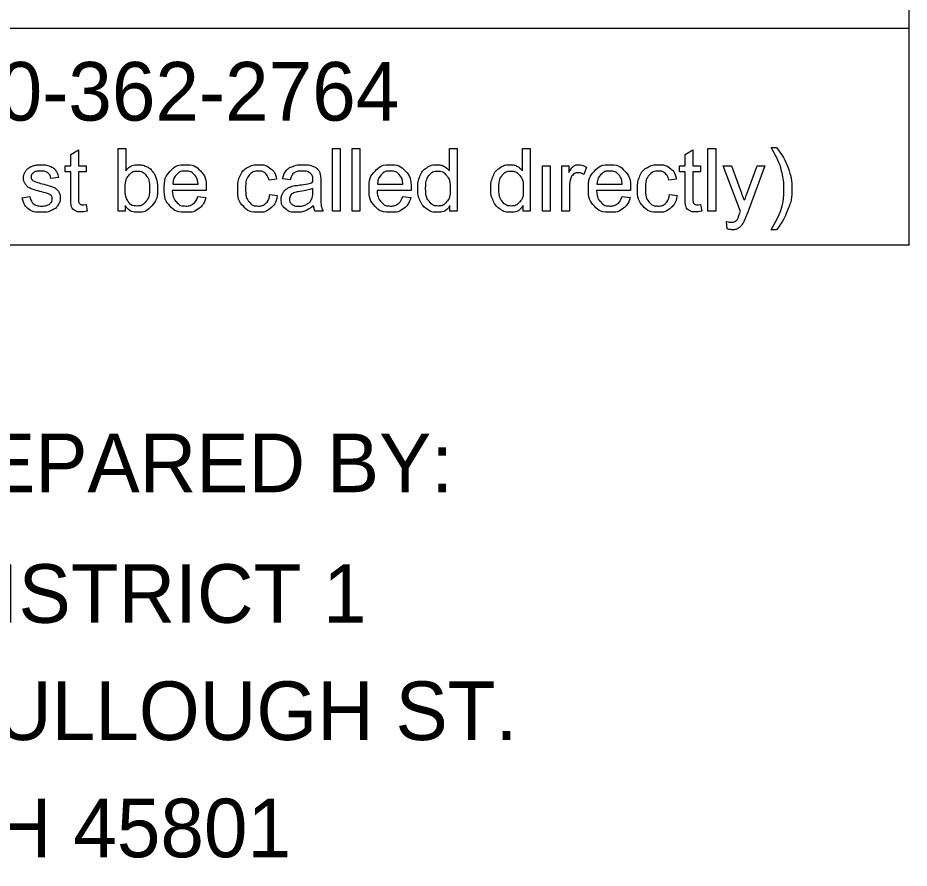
# Model space of a CAD drawing. Extents: x 2.4 to 73.1, y 4.5 to 25.6.
# Drawn here: x 44.355 to 46.486, y 4.66 to 6.691 of the extents above; entities that cross this region are included whole.
import ezdxf

# ---------------------------------------------------------------- set-up
doc = ezdxf.new("R2010")
doc.units = 0
doc.layers.add('SH_Data', color=7, linetype='Continuous')
doc.layers.add('SH_Text', color=7, linetype='Continuous')

msp = doc.modelspace()

# ---------------------------------------------------------------- linework, layer by layer
at = {"layer": 'SH_Data'}
for p, q in [((46.486, 6.1479), (46.486, 8.4854)), ((46.486, 6.6658), (42.236, 6.6658)), ((46.486, 6.1479), (42.236, 6.1479))]:
    msp.add_line(p, q, dxfattribs=at)
at = {"layer": 'SH_Text'}
for points in [[(44.4818, 6.2609), (44.4818, 6.3236), (44.4682, 6.3236), (44.4682, 6.3379), (44.4818, 6.3379), (44.4818, 6.3648), (44.5002, 6.3759), (44.5002, 6.3379), (44.5187, 6.3379), (44.5187, 6.3236), (44.5002, 6.3236), (44.5002, 6.2598)], [(44.6119, 6.229), (44.5949, 6.229), (44.5949, 6.3792), (44.6133, 6.3792), (44.6133, 6.3257)], [(45.1076, 6.229), (45.1076, 6.3792), (45.126, 6.3792), (45.126, 6.229), (45.1076, 6.229)], [(45.1542, 6.229), (45.1542, 6.3792), (45.1726, 6.3792), (45.1726, 6.229), (45.1542, 6.229)], [(45.3871, 6.3254), (45.3871, 6.3792), (45.4055, 6.3792), (45.4055, 6.229), (45.3884, 6.229)], [(45.5619, 6.3254), (45.5619, 6.3792), (45.5803, 6.3792), (45.5803, 6.229), (45.5633, 6.229)], [(45.9506, 6.2609), (45.9506, 6.3236), (45.937, 6.3236), (45.937, 6.3379), (45.9506, 6.3379), (45.9506, 6.3648), (45.969, 6.3759), (45.969, 6.3379), (45.9874, 6.3379), (45.9874, 6.3236), (45.969, 6.3236), (45.969, 6.2598)], [(46.005, 6.229), (46.005, 6.3792), (46.0235, 6.3792), (46.0235, 6.229), (46.005, 6.229)], [(46.1559, 6.3817), (46.169, 6.3817)], [(45.6094, 6.229), (45.6094, 6.3379), (45.6278, 6.3379), (45.6278, 6.229), (45.6094, 6.229)], [(45.6557, 6.229), (45.6557, 6.3379), (45.6722, 6.3379), (45.6722, 6.3214)], [(45.7147, 6.3344), (45.7083, 6.3173)], [(46.0829, 6.2289), (46.0416, 6.3379), (46.0614, 6.3379), (46.0841, 6.2751)], [(46.0996, 6.2744), (46.1228, 6.3379), (46.1412, 6.3379), (46.1, 6.2271)], [(44.4525, 6.3097), (44.4344, 6.3073)], [(44.7255, 6.2938), (44.7862, 6.2938)], [(44.9739, 6.3058), (44.9559, 6.3031)], [(45.0064, 6.3043), (44.9883, 6.3067)], [(45.0794, 6.2992), (45.0794, 6.2746)], [(45.215, 6.2938), (45.2758, 6.2938)], [(45.6741, 6.286), (45.6741, 6.229), (45.6557, 6.229)], [(45.7395, 6.2938), (45.8003, 6.2938)], [(45.9297, 6.3058), (45.9118, 6.3031)], [(44.3661, 6.2615), (44.3843, 6.2644)], [(44.8056, 6.2787), (44.7244, 6.2787)], [(44.9575, 6.2689), (44.9756, 6.2665)], [(45.0608, 6.2769), (45.0609, 6.2836)], [(45.2952, 6.2787), (45.214, 6.2787)], [(45.8197, 6.2787), (45.7385, 6.2787)], [(45.9134, 6.2689), (45.9315, 6.2665)], [(44.5187, 6.2455), (44.5213, 6.2292)], [(44.786, 6.2642), (44.8051, 6.2618)], [(45.2756, 6.2642), (45.2947, 6.2618)], [(45.8001, 6.2642), (45.8192, 6.2618)], [(45.9874, 6.2455), (45.9901, 6.2292)], [(44.6119, 6.2427), (44.6119, 6.229)], [(45.0853, 6.229), (45.066, 6.229)], [(45.3884, 6.229), (45.3884, 6.2428)], [(45.5633, 6.229), (45.5633, 6.2428)], [(46.0513, 6.1872), (46.0492, 6.2046)], [(46.169, 6.1849), (46.1559, 6.1849)]]:
    msp.add_lwpolyline(points, dxfattribs=at)
for points, degree in [([(46.1559, 6.1849), (46.1864, 6.234), (46.1864, 6.2833), (46.1864, 6.3025), (46.182, 6.3215), (46.1786, 6.3368), (46.1723, 6.351), (46.1684, 6.3602), (46.1559, 6.3817)], 3), ([(46.169, 6.3817), (46.1883, 6.356), (46.1975, 6.3301), (46.2054, 6.3078), (46.2054, 6.2834), (46.2054, 6.2557), (46.1948, 6.2299), (46.1842, 6.2041), (46.169, 6.1849)], 3), ([(44.3843, 6.2644), (44.3858, 6.2534), (44.3929, 6.2476), (44.3999, 6.2417), (44.4126, 6.2417), (44.4253, 6.2417), (44.4315, 6.2469), (44.4376, 6.2521), (44.4376, 6.2591), (44.4376, 6.2653), (44.4322, 6.2689), (44.4284, 6.2714), (44.4133, 6.2752), (44.393, 6.2803), (44.3851, 6.284), (44.3773, 6.2878), (44.3732, 6.2944), (44.3692, 6.301), (44.3692, 6.309), (44.3692, 6.3162), (44.3725, 6.3224), (44.3759, 6.3286), (44.3816, 6.3327), (44.3859, 6.3359), (44.3934, 6.3381), (44.4008, 6.3403), (44.4093, 6.3403), (44.4221, 6.3403), (44.4318, 6.3366), (44.4415, 6.3329), (44.4461, 6.3266), (44.4508, 6.3203), (44.4525, 6.3097)], 3), ([(44.6133, 6.3257), (44.625, 6.3403), (44.6431, 6.3403), (44.6531, 6.3403), (44.6621, 6.3362), (44.6711, 6.3322), (44.6768, 6.3249), (44.6826, 6.3176), (44.6859, 6.3072), (44.6892, 6.2969), (44.6892, 6.2851), (44.6892, 6.2571), (44.6753, 6.2419), (44.6615, 6.2266), (44.6422, 6.2266), (44.6229, 6.2266), (44.6119, 6.2427)], 3), ([(44.8051, 6.2618), (44.8006, 6.2451), (44.7884, 6.2359), (44.7762, 6.2266), (44.7572, 6.2266), (44.7334, 6.2266), (44.7194, 6.2413), (44.7054, 6.256), (44.7054, 6.2825), (44.7054, 6.31), (44.7196, 6.3251), (44.7337, 6.3403), (44.7562, 6.3403), (44.778, 6.3403), (44.7919, 6.3254), (44.8057, 6.3106), (44.8057, 6.2836), (44.8057, 6.282), (44.8056, 6.2787)], 3), ([(44.9756, 6.2665), (44.9727, 6.2478), (44.9604, 6.2372), (44.9482, 6.2266), (44.9303, 6.2266), (44.908, 6.2266), (44.8944, 6.2412), (44.8809, 6.2558), (44.8809, 6.283), (44.8809, 6.3007), (44.8867, 6.3139), (44.8926, 6.3271), (44.9045, 6.3337), (44.9164, 6.3403), (44.9305, 6.3403), (44.9482, 6.3403), (44.9595, 6.3313), (44.9707, 6.3223), (44.9739, 6.3058)], 3), ([(44.9883, 6.3067), (44.9908, 6.3183), (44.9964, 6.3255), (45.002, 6.3326), (45.0127, 6.3364), (45.0233, 6.3403), (45.0374, 6.3403), (45.0513, 6.3403), (45.06, 6.337), (45.0687, 6.3337), (45.0728, 6.3287), (45.0769, 6.3238), (45.0785, 6.3162), (45.0794, 6.3115), (45.0794, 6.2992)], 3), ([(45.2947, 6.2618), (45.2901, 6.2451), (45.278, 6.2359), (45.2658, 6.2266), (45.2468, 6.2266), (45.223, 6.2266), (45.209, 6.2413), (45.195, 6.256), (45.195, 6.2825), (45.195, 6.31), (45.2092, 6.3251), (45.2233, 6.3403), (45.2458, 6.3403), (45.2676, 6.3403), (45.2814, 6.3254), (45.2953, 6.3106), (45.2953, 6.2836), (45.2953, 6.282), (45.2952, 6.2787)], 3), ([(45.3884, 6.2428), (45.3781, 6.2266), (45.358, 6.2266), (45.345, 6.2266), (45.3341, 6.2338), (45.3232, 6.241), (45.3172, 6.2538), (45.3112, 6.2667), (45.3112, 6.2834), (45.3112, 6.2996), (45.3166, 6.3129), (45.322, 6.3261), (45.3329, 6.3332), (45.3437, 6.3403), (45.3571, 6.3403), (45.3669, 6.3403), (45.3746, 6.3361), (45.3822, 6.332), (45.3871, 6.3254)], 3), ([(45.5633, 6.2428), (45.5529, 6.2266), (45.5329, 6.2266), (45.5199, 6.2266), (45.5089, 6.2338), (45.498, 6.241), (45.492, 6.2538), (45.486, 6.2667), (45.486, 6.2834), (45.486, 6.2996), (45.4915, 6.3129), (45.4969, 6.3261), (45.5077, 6.3332), (45.5186, 6.3403), (45.532, 6.3403), (45.5418, 6.3403), (45.5494, 6.3361), (45.5571, 6.332), (45.5619, 6.3254)], 3), ([(45.6722, 6.3214), (45.6786, 6.3329), (45.684, 6.3366), (45.6893, 6.3403), (45.6958, 6.3403), (45.7051, 6.3403), (45.7147, 6.3344)], 3), ([(45.8192, 6.2618), (45.8146, 6.2451), (45.8025, 6.2359), (45.7903, 6.2266), (45.7713, 6.2266), (45.7475, 6.2266), (45.7335, 6.2413), (45.7195, 6.256), (45.7195, 6.2825), (45.7195, 6.31), (45.7336, 6.3251), (45.7478, 6.3403), (45.7703, 6.3403), (45.7921, 6.3403), (45.8059, 6.3254), (45.8198, 6.3106), (45.8198, 6.2836), (45.8198, 6.282), (45.8197, 6.2787)], 3), ([(45.9315, 6.2665), (45.9285, 6.2478), (45.9163, 6.2372), (45.904, 6.2266), (45.8862, 6.2266), (45.8638, 6.2266), (45.8503, 6.2412), (45.8367, 6.2558), (45.8367, 6.283), (45.8367, 6.3007), (45.8425, 6.3139), (45.8484, 6.3271), (45.8603, 6.3337), (45.8723, 6.3403), (45.8863, 6.3403), (45.904, 6.3403), (45.9153, 6.3313), (45.9266, 6.3223), (45.9297, 6.3058)], 3), ([(44.4344, 6.3073), (44.4332, 6.3157), (44.4273, 6.3205), (44.4214, 6.3252), (44.4106, 6.3252), (44.3979, 6.3252), (44.3925, 6.321), (44.387, 6.3168), (44.387, 6.3111), (44.387, 6.3075), (44.3893, 6.3047), (44.3916, 6.3017), (44.3964, 6.2997), (44.3991, 6.2987), (44.4127, 6.295), (44.4323, 6.2898), (44.44, 6.2865), (44.4478, 6.2831), (44.4522, 6.2768), (44.4566, 6.2704), (44.4566, 6.261), (44.4566, 6.2518), (44.4512, 6.2437), (44.4459, 6.2355), (44.4357, 6.2311), (44.4255, 6.2266), (44.4127, 6.2266), (44.3915, 6.2266), (44.3803, 6.2354), (44.3692, 6.2442), (44.3661, 6.2615)], 3), ([(44.6117, 6.2843), (44.6117, 6.2647), (44.617, 6.256), (44.6257, 6.2417), (44.6405, 6.2417), (44.6526, 6.2417), (44.6614, 6.2522), (44.6702, 6.2628), (44.6702, 6.2836), (44.6702, 6.3049), (44.6617, 6.315), (44.6533, 6.3252), (44.6413, 6.3252), (44.6293, 6.3252), (44.6205, 6.3147), (44.6117, 6.3042), (44.6117, 6.2843)], 3), ([(44.7862, 6.2938), (44.785, 6.3076), (44.7793, 6.3145), (44.7704, 6.3252), (44.7564, 6.3252), (44.7437, 6.3252), (44.735, 6.3166), (44.7264, 6.3081), (44.7255, 6.2938)], 3), ([(44.9559, 6.3031), (44.9534, 6.3141), (44.9469, 6.3196), (44.9404, 6.3252), (44.9312, 6.3252), (44.9173, 6.3252), (44.9086, 6.3152), (44.8999, 6.3052), (44.8999, 6.2836), (44.8999, 6.2616), (44.9083, 6.2517), (44.9167, 6.2417), (44.9302, 6.2417), (44.9411, 6.2417), (44.9483, 6.2484), (44.9556, 6.255), (44.9575, 6.2689)], 3), ([(45.0624, 6.2424), (45.0521, 6.2338), (45.0426, 6.2302), (45.0331, 6.2266), (45.0223, 6.2266), (45.0044, 6.2266), (44.9948, 6.2354), (44.9851, 6.2441), (44.9851, 6.2577), (44.9851, 6.2657), (44.9888, 6.2723), (44.9924, 6.2789), (44.9983, 6.2829), (45.0042, 6.2869), (45.0115, 6.2889), (45.017, 6.2904), (45.0279, 6.2917), (45.0502, 6.2944), (45.0608, 6.298), (45.0609, 6.3018), (45.0609, 6.3029), (45.0609, 6.3142), (45.0557, 6.3188), (45.0486, 6.3251), (45.0347, 6.3251), (45.0217, 6.3251), (45.0156, 6.3205), (45.0094, 6.3159), (45.0064, 6.3043)], 3), ([(45.2758, 6.2938), (45.2746, 6.3076), (45.2688, 6.3145), (45.26, 6.3252), (45.246, 6.3252), (45.2333, 6.3252), (45.2246, 6.3166), (45.216, 6.3081), (45.215, 6.2938)], 3), ([(45.3302, 6.2833), (45.3302, 6.2624), (45.339, 6.2521), (45.3478, 6.2417), (45.3598, 6.2417), (45.3719, 6.2417), (45.3803, 6.2516), (45.3888, 6.2615), (45.3888, 6.2818), (45.3888, 6.3042), (45.3802, 6.3146), (45.3716, 6.3251), (45.359, 6.3251), (45.3467, 6.3251), (45.3384, 6.315), (45.3302, 6.305), (45.3302, 6.2833)], 3), ([(45.505, 6.2833), (45.505, 6.2624), (45.5139, 6.2521), (45.5227, 6.2417), (45.5347, 6.2417), (45.5467, 6.2417), (45.5552, 6.2516), (45.5636, 6.2615), (45.5636, 6.2818), (45.5636, 6.3042), (45.555, 6.3146), (45.5464, 6.3251), (45.5338, 6.3251), (45.5215, 6.3251), (45.5133, 6.315), (45.505, 6.305), (45.505, 6.2833)], 3), ([(45.7083, 6.3173), (45.7015, 6.3213), (45.6948, 6.3213), (45.6888, 6.3213), (45.684, 6.3176), (45.6792, 6.314), (45.6771, 6.3075), (45.6741, 6.2977), (45.6741, 6.286)], 3), ([(45.8003, 6.2938), (45.7991, 6.3076), (45.7933, 6.3145), (45.7845, 6.3252), (45.7705, 6.3252), (45.7578, 6.3252), (45.7491, 6.3166), (45.7405, 6.3081), (45.7395, 6.2938)], 3), ([(45.9118, 6.3031), (45.9092, 6.3141), (45.9027, 6.3196), (45.8962, 6.3252), (45.887, 6.3252), (45.8731, 6.3252), (45.8644, 6.3152), (45.8557, 6.3052), (45.8557, 6.2836), (45.8557, 6.2616), (45.8641, 6.2517), (45.8725, 6.2417), (45.886, 6.2417), (45.8969, 6.2417), (45.9042, 6.2484), (45.9114, 6.255), (45.9134, 6.2689)], 3), ([(44.7244, 6.2787), (44.7255, 6.2608), (44.7346, 6.2513), (44.7437, 6.2417), (44.7573, 6.2417), (44.7675, 6.2417), (44.7746, 6.2471), (44.7818, 6.2524), (44.786, 6.2642)], 3), ([(45.0609, 6.2836), (45.0508, 6.2795), (45.0308, 6.2767), (45.0194, 6.275), (45.0147, 6.273), (45.0099, 6.2709), (45.0074, 6.267), (45.0048, 6.2631), (45.0048, 6.2582), (45.0048, 6.2509), (45.0104, 6.246), (45.016, 6.2411), (45.0267, 6.2411), (45.0374, 6.2411), (45.0456, 6.2457), (45.0539, 6.2504), (45.0578, 6.2585), (45.0608, 6.2647), (45.0608, 6.2769)], 3), ([(45.0794, 6.2746), (45.0794, 6.2489), (45.0806, 6.2421), (45.0818, 6.2353), (45.0853, 6.229)], 3), ([(45.214, 6.2787), (45.215, 6.2608), (45.2242, 6.2513), (45.2333, 6.2417), (45.2469, 6.2417), (45.2571, 6.2417), (45.2642, 6.2471), (45.2714, 6.2524), (45.2756, 6.2642)], 3), ([(45.7385, 6.2787), (45.7395, 6.2608), (45.7487, 6.2513), (45.7578, 6.2417), (45.7714, 6.2417), (45.7816, 6.2417), (45.7887, 6.2471), (45.7959, 6.2524), (45.8001, 6.2642)], 3), ([(46.0841, 6.2751), (46.0885, 6.2631), (46.0919, 6.2499), (46.0951, 6.2623), (46.0996, 6.2744)], 3), ([(44.5213, 6.2292), (44.5135, 6.2276), (44.5074, 6.2276), (44.4974, 6.2276), (44.4918, 6.2307), (44.4863, 6.2339), (44.4841, 6.2391), (44.4818, 6.2443), (44.4818, 6.2609)], 3), ([(44.5002, 6.2598), (44.5002, 6.2519), (44.5012, 6.2496), (44.5022, 6.2474), (44.5044, 6.2461), (44.5065, 6.2447), (44.5106, 6.2447), (44.5137, 6.2447), (44.5187, 6.2455)], 3), ([(45.9901, 6.2292), (45.9823, 6.2276), (45.9761, 6.2276), (45.9661, 6.2276), (45.9606, 6.2307), (45.9551, 6.2339), (45.9528, 6.2391), (45.9506, 6.2443), (45.9506, 6.2609)], 3), ([(45.969, 6.2598), (45.969, 6.2519), (45.97, 6.2496), (45.9709, 6.2474), (45.9731, 6.2461), (45.9753, 6.2447), (45.9794, 6.2447), (45.9824, 6.2447), (45.9874, 6.2455)], 3), ([(45.066, 6.229), (45.0632, 6.2348), (45.0624, 6.2424)], 2), ([(46.0492, 6.2046), (46.0553, 6.2029), (46.0598, 6.2029), (46.0659, 6.2029), (46.0696, 6.205), (46.0733, 6.207), (46.0756, 6.2107), (46.0773, 6.2135), (46.0812, 6.2244), (46.0817, 6.226), (46.0829, 6.2289)], 3), ([(46.1, 6.2271), (46.0933, 6.2093), (46.0896, 6.2025), (46.0847, 6.1935), (46.0783, 6.1892), (46.072, 6.185), (46.0632, 6.185), (46.0578, 6.185), (46.0513, 6.1872)], 3)]:
    msp.add_open_spline(points, degree=degree, dxfattribs=at)

# ---------------------------------------------------------------- texts
for s, p in [('OHIO811, 8-1-1, or 1-800-362-2764', (42.2805, 6.4457)), ('PLAN PREPARED BY:', (43.471, 5.5581)), ('ODOT DISTRICT 1', (43.577, 5.2461)), ('1885 N. MCCULLOUGH ST.', (43.167, 4.9661)), ('LIMA, OH 45801', (43.6141, 4.6861))]:
    msp.add_text(s, height=0.14, dxfattribs=at).set_placement(p)

doc.saveas('drawing.dxf')
